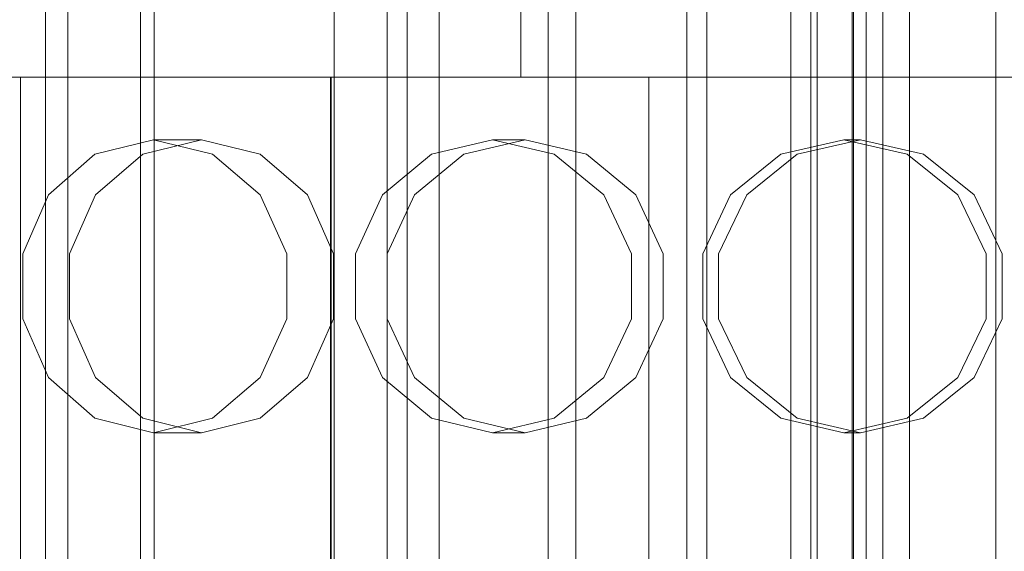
# Model space of a CAD drawing. Header units: millimetres. Extents: x -4395 to 65662, y -65530 to 6847.
# Tile 696 of 1034: x 24281 to 24422, y -17868 to -17792. Entities that reach past the tile are written whole.
import ezdxf

# ---------------------------------------------------------------- set-up
doc = ezdxf.new("R2010")
doc.units = ezdxf.units.MM
for name, color, linetype, lineweight in [('COTAS_P', 1, 'Continuous', 0), ('superior_briquetadora', 7, 'Continuous', 0), ('superior_C02', 7, 'Continuous', 0), ('superior_C05', 7, 'Continuous', 0)]:
    doc.layers.add(name, color=color, linetype=linetype, lineweight=lineweight)
doc.dimstyles.new('R19_100', dxfattribs={"dimtxt": 250, "dimasz": 150, "dimexe": 150, "dimexo": 80, "dimgap": 100, "dimtad": 1, "dimtih": 1, "dimtoh": 1, "dimdsep": 46, "dimcen": 0.09, "dimadec": 0, "dimazin": 0, "dimtfac": 1, "dimtdec": 4, "dimtofl": 0, "dimtmove": 0, "dimatfit": 3, "dimfxl": 1, "dimtolj": 1, "dimtzin": 0, "dimarcsym": 0})

# ---------------------------------------------------------------- blocks, each defined once
blk = doc.blocks.new('DIM_R33_31')
at = {"layer": 'COTAS_P'}
for p, q in [((24250.07, -17080), (24400.07, -17035)), ((26750.07, -17080), (26600.07, -17035)), ((24250.07, -17980), (24250.07, -17080)), ((24250.07, -17080), (26750.07, -17080)), ((24250.07, -17080), (24400.07, -17125)), ((26750.07, -17080), (26600.07, -17125)), ((26750.07, -17980), (26750.07, -17080))]:
    blk.add_line(p, q, dxfattribs=at)
blk.add_text('2500 P', height=250, dxfattribs=at).set_placement((25500.07, -16980))

msp = doc.modelspace()

# ---------------------------------------------------------------- linework, layer by layer
at = {"layer": 'superior_briquetadora'}
for p, q in [((24352.567, -17250), (24352.567, -17800)), ((24277.323, -17800), (24295.381, -17800)), ((24280.942, -18160), (24280.942, -17800)), ((24284.368, -17800), (24280.942, -17800)), ((24294.123, -17800), (24284.368, -17800)), ((24308.722, -17800), (24294.123, -17800)), ((24295.381, -17800), (24313.837, -17800)), ((24325.942, -17800), (24308.722, -17800)), ((24313.837, -17800), (24332.642, -17800)), ((24325.317, -18160), (24325.317, -17800)), ((24326.853, -17800), (24325.317, -17800)), ((24325.317, -17800), (24326.845, -17800)), ((24325.417, -17800), (24326.945, -17800)), ((24325.417, -17800), (24325.417, -18160)), ((24343.163, -17800), (24325.942, -17800)), ((24326.845, -17800), (24331.39, -17800)), ((24331.423, -17800), (24326.853, -17800)), ((24326.945, -17800), (24331.49, -17800)), ((24331.518, -17800), (24326.952, -17800)), ((24331.39, -17800), (24338.84, -17800)), ((24338.914, -17800), (24331.423, -17800)), ((24331.49, -17800), (24338.942, -17800)), ((24339.004, -17800), (24331.518, -17800)), ((24332.642, -17800), (24351.749, -17800)), ((24338.84, -17800), (24349.015, -17800)), ((24349.143, -17800), (24338.914, -17800)), ((24338.942, -17800), (24349.118, -17800)), ((24349.224, -17800), (24339.004, -17800)), ((24357.762, -17800), (24343.163, -17800)), ((24349.015, -17800), (24361.663, -17800)), ((24349.118, -17800), (24361.767, -17800)), ((24361.856, -17800), (24349.143, -17800)), ((24361.927, -17800), (24349.224, -17800)), ((24351.749, -17800), (24371.108, -17800)), ((24352.567, -17800), (24354.441, -17800)), ((24354.441, -17800), (24359.989, -17800)), ((24367.517, -17800), (24357.762, -17800)), ((24359.989, -17800), (24368.999, -17800)), ((24361.663, -17800), (24376.477, -17800)), ((24361.767, -17800), (24376.581, -17800)), ((24376.741, -17800), (24361.856, -17800)), ((24376.8, -17800), (24361.927, -17800)), ((24370.942, -17800), (24367.517, -17800)), ((24368.999, -17800), (24381.125, -17800)), ((24370.942, -18160), (24370.942, -17800)), ((24371.108, -17800), (24390.67, -17800)), ((24376.477, -17800), (24393.092, -17800)), ((24376.581, -17800), (24393.197, -17800)), ((24393.432, -17800), (24376.741, -17800)), ((24393.478, -17800), (24376.8, -17800)), ((24381.125, -17800), (24395.899, -17800)), ((24390.67, -17800), (24410.384, -17800)), ((24393.092, -17800), (24411.103, -17800)), ((24393.197, -17800), (24411.206, -17800)), ((24411.518, -17800), (24393.432, -17800)), ((24411.549, -17800), (24393.478, -17800)), ((24395.899, -17800), (24412.756, -17800)), ((24410.384, -17800), (24430.2, -17800)), ((24411.103, -17800), (24430.067, -17800)), ((24411.206, -17800), (24430.167, -17800)), ((24430.552, -17800), (24411.518, -17800)), ((24430.568, -17800), (24411.549, -17800)), ((24412.756, -17800), (24431.046, -17800)), ((24299.96, -17809), (24291.582, -17811.08)), ((24298.43, -17811.08), (24306.848, -17809)), ((24306.848, -17809), (24299.96, -17809)), ((24299.96, -17809), (24308.419, -17811.08)), ((24315.266, -17811.08), (24306.848, -17809)), ((24348.546, -17809), (24339.771, -17811.08)), ((24344.403, -17811.08), (24353.204, -17809)), ((24353.204, -17809), (24348.546, -17809)), ((24348.546, -17809), (24357.375, -17811.08)), ((24362.006, -17811.08), (24353.204, -17809)), ((24398.869, -17809), (24389.848, -17811.08)), ((24392.184, -17811.08), (24401.218, -17809)), ((24401.218, -17809), (24398.869, -17809)), ((24398.869, -17809), (24407.917, -17811.08)), ((24410.252, -17811.08), (24401.218, -17809)), ((24291.582, -17811.08), (24284.923, -17816.906)), ((24291.68, -17816.907), (24298.43, -17811.08)), ((24308.419, -17811.08), (24315.26, -17816.906)), ((24322.017, -17816.907), (24315.266, -17811.08)), ((24339.771, -17811.08), (24332.776, -17816.906)), ((24337.345, -17816.907), (24344.403, -17811.08)), ((24357.375, -17811.08), (24364.494, -17816.906)), ((24369.063, -17816.907), (24362.006, -17811.08)), ((24389.848, -17811.08), (24382.636, -17816.906)), ((24384.94, -17816.907), (24392.184, -17811.08)), ((24407.917, -17811.08), (24415.191, -17816.906)), ((24417.496, -17816.907), (24410.252, -17811.08)), ((24284.923, -17816.906), (24281.25, -17825.326)), ((24287.933, -17825.327), (24291.68, -17816.907)), ((24315.26, -17816.906), (24319.079, -17825.326)), ((24325.763, -17825.327), (24322.017, -17816.907)), ((24332.776, -17816.906), (24328.908, -17825.326)), ((24333.429, -17825.327), (24337.345, -17816.907)), ((24364.494, -17816.906), (24368.46, -17825.326)), ((24372.98, -17825.327), (24369.063, -17816.907)), ((24382.636, -17816.906), (24378.64, -17825.326)), ((24380.92, -17825.327), (24384.94, -17816.907)), ((24415.191, -17816.906), (24419.237, -17825.326)), ((24421.516, -17825.327), (24417.496, -17816.907)), ((24281.25, -17825.326), (24281.25, -17834.674)), ((24287.933, -17834.673), (24287.933, -17825.327)), ((24319.079, -17825.326), (24319.079, -17834.674)), ((24325.763, -17834.673), (24325.763, -17825.327)), ((24328.908, -17825.326), (24328.908, -17834.674)), ((24333.429, -17834.673), (24333.429, -17825.327)), ((24368.46, -17825.326), (24368.46, -17834.674)), ((24372.98, -17834.673), (24372.98, -17825.327)), ((24378.64, -17825.326), (24378.64, -17834.674)), ((24380.92, -17834.673), (24380.92, -17825.327)), ((24419.237, -17825.326), (24419.237, -17834.674)), ((24421.516, -17834.673), (24421.516, -17825.327)), ((24281.25, -17834.674), (24284.923, -17843.094)), ((24291.68, -17843.093), (24287.933, -17834.673)), ((24319.079, -17834.674), (24315.26, -17843.094)), ((24322.017, -17843.093), (24325.763, -17834.673)), ((24328.908, -17834.674), (24332.776, -17843.094)), ((24337.345, -17843.093), (24333.429, -17834.673)), ((24368.46, -17834.674), (24364.494, -17843.094)), ((24369.063, -17843.093), (24372.98, -17834.673)), ((24378.64, -17834.674), (24382.636, -17843.094)), ((24384.94, -17843.093), (24380.92, -17834.673)), ((24419.237, -17834.674), (24415.191, -17843.094)), ((24417.496, -17843.093), (24421.516, -17834.673)), ((24284.923, -17843.094), (24291.582, -17848.92)), ((24298.43, -17848.92), (24291.68, -17843.093)), ((24315.26, -17843.094), (24308.419, -17848.92)), ((24315.266, -17848.92), (24322.017, -17843.093)), ((24332.776, -17843.094), (24339.771, -17848.92)), ((24344.403, -17848.92), (24337.345, -17843.093)), ((24364.494, -17843.094), (24357.375, -17848.92)), ((24357.375, -17848.92), (24364.493, -17843.094)), ((24362.006, -17848.92), (24369.063, -17843.093)), ((24382.636, -17843.094), (24389.848, -17848.92)), ((24392.184, -17848.92), (24384.94, -17843.093)), ((24415.191, -17843.094), (24407.917, -17848.92)), ((24410.252, -17848.92), (24417.496, -17843.093)), ((24291.582, -17848.92), (24299.96, -17851)), ((24306.848, -17851), (24298.43, -17848.92)), ((24308.419, -17848.92), (24299.96, -17851)), ((24306.848, -17851), (24315.266, -17848.92)), ((24339.771, -17848.92), (24348.546, -17851)), ((24353.204, -17851), (24344.403, -17848.92)), ((24357.375, -17848.92), (24348.546, -17851)), ((24348.546, -17851), (24357.375, -17848.92)), ((24353.204, -17851), (24362.006, -17848.92)), ((24389.848, -17848.92), (24398.869, -17851)), ((24401.218, -17851), (24392.184, -17848.92)), ((24407.917, -17848.92), (24398.869, -17851)), ((24401.218, -17851), (24410.252, -17848.92)), ((24306.848, -17851), (24299.96, -17851)), ((24353.204, -17851), (24348.546, -17851)), ((24401.218, -17851), (24398.869, -17851))]:
    msp.add_line(p, q, dxfattribs=at)
at = {"layer": 'superior_C02'}
for p, q in [((24284.488, -20250), (24284.488, -15750)), ((24356.488, -15750), (24356.488, -20250)), ((24360.488, -20250), (24360.488, -15750)), ((24287.683, -17550), (24287.683, -18450)), ((24298.114, -18450), (24298.114, -17550)), ((24325.865, -18450), (24325.865, -17550)), ((24336.296, -17550), (24336.296, -18450)), ((24394.146, -18310), (24394.146, -17690)), ((24395.04, -17690), (24395.04, -18310)), ((24376.38, -17693), (24376.38, -18307)), ((24379.243, -18307), (24379.243, -17693)), ((24391.282, -18307), (24391.282, -17693)), ((24394.146, -17693), (24394.146, -18307)), ((24333.453, -17700), (24333.453, -18300)), ((24340.905, -18300), (24340.905, -17700)), ((24400.218, -17700), (24400.218, -18300)), ((24404.443, -17700), (24404.443, -18300)), ((24408.249, -17700), (24408.249, -18300)), ((24420.637, -17700), (24420.637, -18300))]:
    msp.add_line(p, q, dxfattribs=at)
at = {"layer": 'superior_C05'}
for p, q in [((24300.067, -18205), (24300.067, -17755)), ((24400.067, -18185), (24400.067, -17775)), ((24402.067, -18185), (24402.067, -17775))]:
    msp.add_line(p, q, dxfattribs=at)

# ---------------------------------------------------------------- dimensions: what is measured, and where the dimension line sits
at = {"layer": 'COTAS_P'}
dim = msp.add_aligned_dim(p1=(24250.067, -17980), p2=(26750.067, -17980), distance=900, text='<> P', dimstyle='R19_100', dxfattribs=at)
dim.commit()
dim.dimension.update_dxf_attribs({"geometry": 'DIM_R33_31', "text_midpoint": (25500.067, -17080)})

doc.saveas('drawing.dxf')
